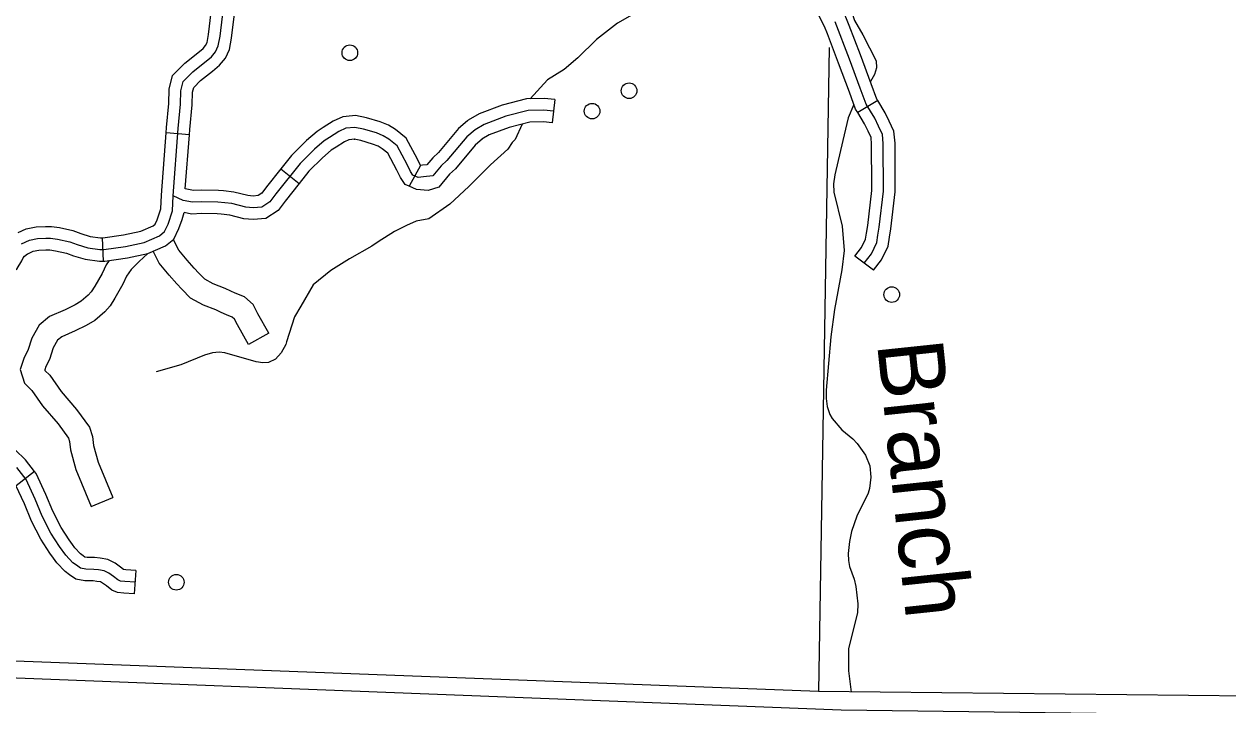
# Model space of a CAD drawing. Extents: x 653372 to 905732, y 627442 to 787275.
# Drawn here: x 864892 to 872587, y 655608 to 659959 of the extents above; entities that cross this region are included whole.
import ezdxf

# ---------------------------------------------------------------- set-up
doc = ezdxf.new("R2010")
doc.units = 0
for name, color, linetype in [('Level 2', 7, 'Continuous'), ('Level 35', 7, 'Continuous'), ('Level 45', 7, 'Continuous'), ('Level 46', 7, 'Continuous'), ('Level 5', 7, 'Continuous'), ('Level 56', 7, 'Continuous')]:
    doc.layers.add(name, color=color, linetype=linetype)

msp = doc.modelspace()

# ---------------------------------------------------------------- linework, layer by layer
at = {"layer": 'Level 2'}
for points in [[(875278.3, 655626.2), (875278.3, 655626.2), (872729.4, 655663.6), (869969.2, 655694.5), (864721.1, 655891.4), (861757.9, 656000.6), (859827, 656086.6)], [(875446.1, 655498), (875446.1, 655498), (872886.3, 655538.8), (870114.1, 655573.3), (864843.5, 655777.7), (861867.6, 655891.1), (859953.4, 655978.7)]]:
    msp.add_lwpolyline(points, dxfattribs=at)
at = {"layer": 'Level 35'}
for points in [[(869456.9, 660883.8), (869390.5, 660831.1), (869349.6, 660780.6), (869290.2, 660745), (869255.6, 660705.5), (869240, 660668.1), (869243.1, 660581.5), (869269.9, 660522.6), (869241.5, 660460.5), (869208, 660396.7), (869166.7, 660302.1), (869137.6, 660257), (869085.2, 660194.6), (869040.4, 660153), (868995.7, 660119.3), (868918.9, 660073.6), (868763.1, 660010.1), (868684.3, 659964.4), (868550.3, 659861.4), (868430.8, 659744.1), (868344.3, 659668.7), (868237.2, 659602.8), (868126.1, 659480.9)], [(869902.8, 660880.2), (869962.2, 660744.9), (870089.5, 660426.1), (870102.1, 660318.1), (870145.2, 660172.4), (870164.4, 660095), (870199.5, 659981.7), (870252.6, 659890.9), (870339.6, 659723), (870340.9, 659678.3), (870327.9, 659637.6), (870301.8, 659591.8)], [(870196.5, 659444.7), (870159.3, 659358.8), (870124.6, 659213.9), (870073.6, 658994.6), (870066.9, 658938.9), (870068.3, 658885.2), (870122.4, 658667.4), (870134.4, 658511), (870120, 658387.7), (870072, 658134.4), (870047.9, 657959.5), (870019.8, 657618.4), (870019.1, 657565.6), (870026.5, 657515.8), (870042.8, 657464.8), (870056.4, 657437.7), (870119.4, 657366.2), (870189.4, 657308.6), (870218, 657278.3), (870270.9, 657204), (870298, 657135), (870305.1, 657064.2), (870296.2, 656990.6), (870286.9, 656960.9), (870215.3, 656813.4), (870181.2, 656716.3), (870167.4, 656651.8)], [(868075.3, 659319.2), (868031.1, 659221.1), (868011.7, 659201.7), (867984.3, 659158.7), (867873.2, 659059.7), (867735.2, 658920.7), (867613.7, 658807), (867479.1, 658713.5), (867399.2, 658699.2), (867335.9, 658672), (867259, 658634), (867156.1, 658567.3), (867114.5, 658538.6), (866971.2, 658458.8), (866851.9, 658384.3), (866739.1, 658292.7), (866660.3, 658155.4), (866620.3, 658088.3), (866569.9, 657929.1)], [(866569.9, 657929.1), (866564.4, 657911.7), (866536.1, 657857.7), (866498.2, 657816.9), (866453.9, 657796.1), (866418, 657794.1), (866376.4, 657800.3), (866175.2, 657857.7), (866139.5, 657861.7), (866096.7, 657857.9), (866044.6, 657843.4), (865893.8, 657781.7), (865736.5, 657736.2)], [(870167.4, 656651.8), (870160.5, 656576.2), (870161.9, 656530.4), (870167.5, 656492.5), (870197.3, 656410.5), (870207.8, 656365.5), (870221.3, 656252.8), (870218.7, 656197.1), (870162, 655967.9), (870161.2, 655824.5), (870179.5, 655688.9)]]:
    msp.add_lwpolyline(points, dxfattribs=at)
at = {"layer": 'Level 45'}
for p, q in [((868284.4, 659476.6), (868268.5, 659328.1)), ((870348.3, 659470.5), (870220.5, 659393.2)), ((865949.2, 659251.6), (865800.3, 659263.2)), ((866533.1, 659033.8), (866649.9, 658940.7)), ((867426.4, 659055.1), (867352.5, 658922.9)), ((865400.3, 658444.3), (865392.5, 658593.4)), ((870321.5, 658385.5), (870202.7, 658476)), ((864958.5, 657100.3), (864840.6, 657008.5)), ((865606.4, 656466.5), (865595.7, 656317.5))]:
    msp.add_line(p, q, dxfattribs=at)
for points in [[(870166.2, 659949.1), (870145.2, 660004.1), (870104.9, 660084), (870092, 660110.4), (870056.9, 660247.5), (870048.2, 660327.2), (870040.7, 660369.7), (870028.2, 660426.5), (870018.5, 660450.8)], [(864875, 658555), (864927, 658578.6), (864978, 658588.1), (865030.1, 658590.6), (865061, 658589.7), (865104.9, 658584.4), (865183.4, 658567.2), (865231.2, 658549.5), (865298.4, 658528.8), (865376.8, 658517.8), (865401.7, 658519.1), (865540.7, 658537.9), (865660.2, 658563.5), (865756.5, 658605.7), (865789.4, 658632.8), (865812.8, 658680.1), (865841.2, 658765.4), (865844, 658861.4), (865877.4, 659290.7), (865891.8, 659446.4), (865894.3, 659532.4), (865908, 659592.1), (865969.8, 659654.3), (866089.5, 659749.8), (866116.5, 659781.8), (866133.1, 659819.6), (866144.9, 659881.3), (866200.8, 660349.4)], [(870026.6, 659895.9), (870008.4, 659943.7), (869971.1, 660017.7), (869951.1, 660058.6), (869909.6, 660220.8), (869900.3, 660306.1), (869894.2, 660340.6), (869885, 660382.5), (869879.9, 660395.3)], [(866002.2, 659775.7), (866037.2, 659803.6), (866052.5, 659821.7), (866061.3, 659841.9), (866071, 659892.8), (866109.6, 660215.5)], [(866095.3, 659658.9), (866141.9, 659696), (866180.5, 659741.9), (866204.9, 659797.3), (866218.7, 659869.9), (866257.9, 660197.7)], [(870262.1, 658430.7), (870308.1, 658491), (870342.4, 658562.1), (870349.9, 658609.7), (870358.5, 658661.3), (870385.3, 658891.1), (870384.4, 659194.8), (870378.9, 659254.1), (870354.3, 659306.9), (870329.9, 659356.6), (870274.9, 659447.6), (870237.4, 659550.3), (870167.8, 659735.3), (870076.8, 659973.9)], [(870220.5, 659393.2), (870207.2, 659415.2), (870167.4, 659524.4), (870098, 659708.8), (870026.6, 659895.9)], [(870348.3, 659470.5), (870342.5, 659480.1), (870307.5, 659576.3), (870237.7, 659761.7), (870166.2, 659949.1)], [(865800.3, 659263.2), (865802.9, 659297.1), (865817.3, 659451), (865819.9, 659542), (865840, 659629.6), (865919.9, 659710), (866002.2, 659775.7)], [(865949.2, 659251.6), (865951.8, 659284.4), (865966.4, 659441.9), (865968.7, 659522.9), (865976, 659554.6), (866019.8, 659598.7), (866095.3, 659658.9)], [(868284.4, 659476.6), (868216.8, 659483.8), (868103.1, 659480.2), (867948, 659441.3), (867800.2, 659385.4), (867731.5, 659344.4), (867726.1, 659339.8)], [(870459.9, 658930.4), (870459.1, 659198.4), (870452.1, 659274), (870421.7, 659339.1), (870395.6, 659392.4), (870348.3, 659470.5)], [(868276.5, 659402.3), (868214, 659409), (868113.5, 659405.8), (867970.4, 659369.9), (867832.8, 659317.9), (867775.2, 659283.6), (867722.3, 659238.2), (867594.9, 659086.1), (867558.2, 659052.2), (867504.3, 658988.1), (867445.9, 658982.1), (867411.5, 658978.4), (867377.9, 658993.4), (867362.6, 659015.8), (867339.9, 659060.5), (867275.8, 659181.2), (867223.7, 659223.9), (867188.3, 659244.9), (867144.2, 659263), (867062.3, 659286.7), (867007, 659299), (866948.8, 659292.7), (866903.9, 659273.2), (866844.8, 659234.9), (866810.2, 659211.9), (866748.7, 659159.6), (866656.5, 659068.9), (866500.7, 658873.2), (866463.2, 658822.3), (866412.3, 658789.7), (866355.8, 658784.6), (866309.4, 658788.8), (866219.5, 658811.6), (866130.9, 658821.1), (866026.9, 658822.1), (865968.8, 658819.8), (865909.1, 658831.5), (865844, 658861.4)], [(866990.8, 659372.3), (866929.5, 659365.7), (866868.5, 659339.2), (866803.9, 659297.3), (866765.2, 659271.6), (866698.2, 659214.7), (866600.9, 659119), (866533.1, 659033.8)], [(867426.4, 659055.1), (867406.1, 659094.9), (867334.8, 659229.4), (867266.7, 659285.2), (867221.7, 659311.9), (867168.8, 659333.6), (867080.8, 659359), (867011.2, 659374.6), (866990.8, 659372.3)], [(867726.1, 659339.8), (867669, 659290.8), (867540.7, 659137.8), (867504.1, 659103.9), (867466.6, 659059.3), (867438.1, 659056.4), (867426.4, 659055.1)], [(870310.5, 658930), (870309.8, 659191.3), (870305.8, 659234.3), (870286.9, 659274.6), (870264.3, 659320.8), (870220.5, 659393.2)], [(865760.1, 658758.2), (865766.9, 658778.6), (865769.4, 658865.3), (865800.3, 659263.2)], [(868268.5, 659328.1), (868211.2, 659334.2), (868123.9, 659331.4), (867992.8, 659298.5), (867865.4, 659250.3), (867819, 659222.7), (867823.3, 659226.5)], [(865922.3, 658905), (865949.2, 659251.6)], [(867007, 659223.9), (866968.1, 659219.6), (866939.4, 659207.2), (866885.8, 659172.4), (866855.2, 659152.1), (866799.1, 659104.4), (866712.1, 659018.8), (866649.9, 658940.7)], [(867352.5, 658922.9), (867328.2, 658933.8), (867298.2, 658977.7), (867273.6, 659026.1), (867216.9, 659132.9), (867180.7, 659162.6), (867154.9, 659177.9), (867119.6, 659192.4), (867043.8, 659214.3), (867002.8, 659223.4), (867007, 659223.9)], [(867823.3, 659226.5), (867775.6, 659185.5), (867649.1, 659034.5), (867612.3, 659000.6), (867542.1, 658917), (867474.3, 658895), (867399.5, 658902), (867352.5, 658922.9)], [(866533.1, 659033.8), (866441.4, 658918.6), (866411.3, 658877.7), (866387.4, 658862.4), (866355.8, 658859.6), (866322, 658862.6), (866232.7, 658885.3), (866167.6, 658892.3)], [(866167.6, 658892.3), (866135.2, 658895.7), (866025.7, 658896.8), (865974.6, 658894.7), (865922.3, 658905)], [(866649.9, 658940.7), (866560, 658827.8), (866515.2, 658766.8), (866437.2, 658717), (866355.9, 658709.6), (866296.8, 658714.9), (866206.3, 658737.9), (866151.7, 658743.8)], [(870202.7, 658476), (870244.1, 658530.3), (870270.4, 658584.6), (870276.2, 658621.6), (870284.6, 658671.8), (870310.6, 658895.3), (870310.5, 658930)], [(870321.5, 658385.5), (870372, 658451.8), (870414.5, 658539.5), (870423.6, 658597.7), (870432.5, 658650.9), (870460, 658886.8), (870459.9, 658930.4)], [(865392.5, 658593.4), (865394.8, 658593.5), (865527.8, 658611.5), (865637.2, 658634.9), (865717.1, 658669.9), (865729.5, 658680.2), (865743.6, 658708.6), (865760.1, 658758.2)], [(865901.8, 658710.9), (865916.2, 658754)], [(866151.7, 658743.8), (866126.5, 658746.5), (866028, 658747.4), (865963, 658744.8), (865916.2, 658754)], [(864854.2, 658627.6), (864904.4, 658650.4), (864969.4, 658662.4), (865029.4, 658665.3), (865066.5, 658664.2), (865117.4, 658658.1), (865204.4, 658639), (865255.2, 658620.3), (865314.7, 658601.9), (865380.1, 658592.8), (865392.5, 658593.4)], [(865400.3, 658444.3), (865408.7, 658444.7), (865553.5, 658464.2), (865683.3, 658492.1), (865796, 658541.5), (865849.3, 658585.3), (865882, 658651.7), (865901.8, 658710.9)], [(864578.6, 658299.2), (864578.3, 658311.8), (864580.1, 658322.6), (864581.6, 658325.2), (864596, 658337.3), (864607.3, 658343), (864618.7, 658345.3), (864689.3, 658332.4), (864746.8, 658333.5), (864779.5, 658348), (864803.9, 658359.4), (864846.9, 658397.1), (864878.2, 658445.5), (864885.4, 658465.6), (864894.5, 658476), (864913.5, 658490.5), (864915.9, 658491.6)], [(864915.9, 658491.6), (864949.5, 658506.8), (864986.7, 658513.7), (865030.8, 658515.8), (865055.5, 658515.1), (865092.4, 658510.7), (865162.3, 658495.3), (865207.3, 658478.7), (865282.1, 658455.7), (865373.6, 658442.9), (865400.3, 658444.3)], [(864958.5, 657100.3), (864900.8, 657174.3), (864835.6, 657238.9), (864771.5, 657274.2), (864715.1, 657293.9), (864653.9, 657314.1), (864607.8, 657322.2), (864556.8, 657318.5), (864485.5, 657303.1), (864428.5, 657288.4)], [(865601, 656392), (865535.8, 656396.7), (865507.9, 656399.4), (865491.3, 656406.4), (865462.9, 656427.7), (865433.7, 656450), (865403.3, 656464.9), (865367.1, 656471.5), (865338.2, 656474.2), (865287.4, 656475.7), (865252.1, 656482.3), (865226, 656500), (865204, 656515.9), (865158.4, 656564), (865118.6, 656619.8), (865063.4, 656705.1), (865007.7, 656813.8), (864962.3, 656923.5), (864904.3, 657048.3), (864844.9, 657124.6)], [(865201.4, 656632.3), (865180.3, 656661.8), (865128.2, 656742.5), (865075.6, 656845.2), (865030.7, 656953.5), (864968.4, 657087.5), (864958.5, 657100.3)], [(865079.8, 656545.6), (865056.8, 656577.8), (864998.7, 656667.7), (864939.9, 656782.5), (864893.9, 656893.5), (864840.2, 657009.1), (864840.6, 657008.5)], [(865606.4, 656466.5), (865542, 656471.1), (865527.6, 656472.5), (865508, 656487.2), (865473.2, 656513.8), (865426.9, 656536.5), (865377.3, 656545.6), (865342.8, 656548.8), (865295.4, 656550.2), (865281.1, 656552.9), (865268.8, 656561.2), (865253.4, 656572.3), (865216.2, 656611.5), (865201.4, 656632.3)], [(865595.7, 656317.5), (865529.6, 656322.3), (865489.3, 656326.1), (865453.7, 656341.2), (865417.8, 656368.1), (865394.2, 656386.2), (865379.7, 656393.3), (865356.9, 656397.5), (865333.7, 656399.7), (865279.4, 656401.2), (865223.1, 656411.8), (865183.2, 656438.7), (865154.6, 656459.4), (865100.6, 656516.4), (865079.8, 656545.6)]]:
    msp.add_lwpolyline(points, dxfattribs=at)
at = {"layer": 'Level 46'}
for points in [[(866456.6, 657983.8), (866387, 658106.3), (866356.8, 658166.3), (866301.5, 658215.2), (866242.3, 658239.4), (866212.7, 658251.4), (866176.7, 658268.7), (866101.6, 658298.2), (866046.4, 658328.6), (866008, 658367.6), (865978.5, 658398.9), (865933.6, 658450.5), (865881.5, 658513.1), (865847, 658580.8)], [(865683.3, 658492.1), (865626.7, 658441.5), (865576.4, 658391), (865546.9, 658347.3), (865523.9, 658295.8), (865471.5, 658207.4), (865442.5, 658159.3), (865407.7, 658119.2), (865343.2, 658063.8), (865287.8, 658033.2), (865218.3, 657998), (865132.4, 657960.6), (865105.3, 657938.1), (865078.3, 657890.3), (865053.4, 657815.1), (865031.6, 657771), (865024.2, 657748.4), (865025.4, 657744.3), (865056.7, 657714.2), (865128.6, 657610.7), (865227.5, 657496.2), (865309.4, 657382.3), (865329.6, 657324.2), (865335.7, 657265.6), (865365, 657160.1), (865459.2, 656933.7)], [(866456.6, 657983.8), (866326.7, 657910.1), (866255.4, 658035.8), (866236.4, 658073.4), (866221.5, 658086.5), (866185.8, 658101.1), (866152.1, 658114.9), (866117.1, 658131.7), (866038, 658162.7), (865955.3, 658208.3), (865900.4, 658264), (865867.8, 658298.6), (865819.8, 658353.7), (865755.9, 658430.5), (865717.1, 658506.9)], [(865434.8, 658448.2), (865415.9, 658420.1), (865391, 658364.6), (865343.3, 658284), (865321.3, 658247.6), (865302.1, 658225.5), (865257.5, 658187.1), (865217.9, 658165.2), (865154.7, 658133.2), (865053.5, 658089.1), (864988.9, 658035.7), (864941.1, 657951.1), (864914.9, 657871.9), (864893, 657827.6), (864867.7, 657750.3), (864893.7, 657663.9), (864942.4, 657616.9), (865010.4, 657519), (865110.2, 657403.5), (865175.5, 657312.7), (865182.9, 657291.5), (865188.5, 657237.7), (865223.5, 657111.3), (865321.4, 656876.3), (865459.2, 656933.7)]]:
    msp.add_lwpolyline(points, dxfattribs=at)
at = {"layer": 'Level 5'}
msp.add_lwpolyline([(870037.5, 659808.7), (869969.2, 655694.5)], dxfattribs=at)
at = {"layer": 'Level 56'}
for centre in [(866974.2, 659775.6), (868759.4, 659532.9), (868522.9, 659402.5), (870438.3, 658230.1), (865865.2, 656391.6)]:
    msp.add_circle(centre, 49.8, dxfattribs=at)

# ---------------------------------------------------------------- texts
at = {"layer": 'Level 35'}
msp.add_text('Branch', height=420.58, rotation=276.01618, dxfattribs=at).set_placement((870343.8, 657919.8))

doc.saveas('drawing.dxf')
